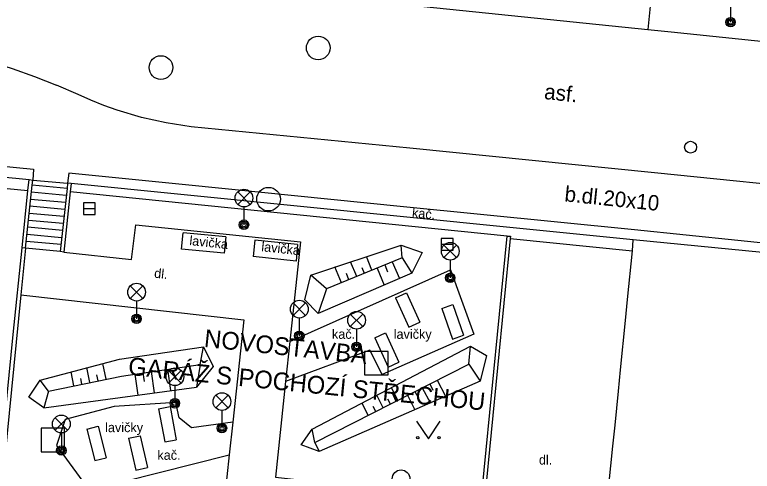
# Model space of a CAD drawing. Extents: x -598233 to -596890, y -1157848 to -1156431.
# Drawn here: x -597802.47 to -597771.29, y -1156893.31 to -1156873.99 of the extents above; entities that cross this region are included whole.
import ezdxf

# ---------------------------------------------------------------- set-up
doc = ezdxf.new("R2010")
doc.units = 0
for name, color, linetype in [('Level 10', 7, 'Continuous'), ('Level 11', 7, 'Continuous'), ('Level 14', 7, 'Continuous'), ('Level 15', 7, 'Continuous'), ('Level 26', 7, 'Continuous'), ('Level 27', 7, 'Continuous'), ('Level 28', 7, 'Continuous'), ('Level 33', 7, 'Continuous'), ('Level 36', 7, 'Continuous'), ('Level 40', 7, 'Continuous'), ('Level 41', 7, 'Continuous'), ('Level 42', 7, 'Continuous'), ('Level 5', 7, 'Continuous'), ('Level 53', 7, 'Continuous'), ('Level 6', 7, 'Continuous'), ('Level 7', 7, 'Continuous')]:
    doc.layers.add(name, color=color, linetype=linetype)

msp = doc.modelspace()

# ---------------------------------------------------------------- linework, layer by layer
at = {"layer": 'Level 10'}
for points in [[(-597775.42, -1156871.44), (-597775.47, -1156872.17), (-597775.49, -1156872.49), (-597775.7, -1156874.62)], [(-597775.7, -1156874.62), (-597774.72, -1156874.72), (-597767.26, -1156875.49), (-597753.26, -1156878.91), (-597748.64, -1156879.4), (-597745.25, -1156879.72), (-597739.76, -1156880.27), (-597736.76, -1156880.59), (-597731.35, -1156881.13), (-597726.3, -1156881.65), (-597721.95, -1156882.1), (-597720.6, -1156882.23), (-597718.01, -1156882.5), (-597713.38, -1156882.95)], [(-597803.53, -1156875.97), (-597802.58, -1156876.27), (-597801.64, -1156876.61), (-597800.71, -1156876.97)], [(-597799.79, -1156877.37), (-597800.71, -1156876.97)], [(-597798.14, -1156878.03), (-597798.7, -1156877.83), (-597799.25, -1156877.61), (-597799.79, -1156877.37)], [(-597795.01, -1156878.74), (-597796.07, -1156878.57), (-597797.11, -1156878.34), (-597798.14, -1156878.03)], [(-597748.68, -1156883.4), (-597753.76, -1156882.9), (-597760.41, -1156882.21), (-597767.66, -1156881.48), (-597775.42, -1156880.69), (-597785.77, -1156879.64), (-597795.01, -1156878.74)]]:
    msp.add_lwpolyline(points, dxfattribs=at)
at = {"layer": 'Level 11'}
for points in [[(-597790.16, -1156873.16), (-597785.18, -1156873.65), (-597775.7, -1156874.62)], [(-597817.88, -1156878.94), (-597801.68, -1156880.53), (-597801.71, -1156880.99)], [(-597765.35, -1156884.22), (-597776.27, -1156883.1), (-597786.04, -1156882.12), (-597795.25, -1156881.2), (-597800.19, -1156880.7), (-597800.24, -1156881.12)], [(-597807.05, -1156880.94), (-597801.91, -1156881.43)], [(-597802.16, -1156883.86), (-597801.91, -1156881.43), (-597801.86, -1156880.97)], [(-597800.26, -1156881.35), (-597801.73, -1156881.21)], [(-597800.09, -1156881.14), (-597800.13, -1156881.49), (-597800.4, -1156884.04)], [(-597800.3, -1156881.65), (-597801.77, -1156881.51)], [(-597781.66, -1156883.36), (-597800.13, -1156881.49)], [(-597800.33, -1156881.94), (-597801.8, -1156881.81)], [(-597800.36, -1156882.24), (-597801.83, -1156882.1)], [(-597800.39, -1156882.54), (-597801.86, -1156882.4)], [(-597800.42, -1156882.83), (-597801.89, -1156882.7)], [(-597800.4, -1156884.04), (-597797.53, -1156884.36), (-597797.35, -1156882.88), (-597790.39, -1156883.6), (-597790.84, -1156887.82), (-597791.02, -1156889.52), (-597791.45, -1156893.57), (-597786.48, -1156894.11), (-597787.01, -1156899.52)], [(-597800.45, -1156883.13), (-597801.92, -1156882.99)], [(-597800.49, -1156883.43), (-597801.95, -1156883.29)], [(-597781.52, -1156883.47), (-597776.36, -1156883.99)], [(-597802.01, -1156883.88), (-597802.16, -1156883.86)], [(-597800.52, -1156883.72), (-597801.98, -1156883.59)], [(-597800.4, -1156884.04), (-597800.55, -1156884.02)], [(-597790.84, -1156887.82), (-597784.05, -1156884.79), (-597783.06, -1156887.51), (-597786.94, -1156889.22), (-597787.46, -1156888.19), (-597791.02, -1156889.52)], [(-597802.21, -1156885.85), (-597792.79, -1156886.9), (-597793.25, -1156891.24), (-597793.4, -1156892.62), (-597793.8, -1156896.35)], [(-597793.25, -1156891.24), (-597795, -1156891.48), (-597795.52, -1156891.05), (-597795.66, -1156890.4), (-597798.27, -1156890.58), (-597800.34, -1156891.13), (-597800.71, -1156892.23), (-597799.33, -1156894.11), (-597793.4, -1156892.62)]]:
    msp.add_lwpolyline(points, dxfattribs=at)
at = {"layer": 'Level 14'}
for points in [[(-597789.96, -1156885.01), (-597786.13, -1156883.74), (-597785.25, -1156884.05)], [(-597786.09, -1156884.28), (-597786.13, -1156883.74)], [(-597785.25, -1156884.05), (-597785.68, -1156884.93), (-597789.64, -1156886.64), (-597790.21, -1156886.06), (-597789.96, -1156885.01)], [(-597786.09, -1156884.28), (-597789.29, -1156885.6)], [(-597786.09, -1156884.28), (-597785.68, -1156884.93)], [(-597789.29, -1156885.6), (-597789.96, -1156885.01)], [(-597789.29, -1156885.6), (-597789.64, -1156886.64)], [(-597801.24, -1156890.63), (-597801.87, -1156890.18), (-597801.4, -1156889.46), (-597798.04, -1156888.57), (-597794.49, -1156888.05), (-597794.08, -1156888.88), (-597794.78, -1156889.75)], [(-597794.63, -1156888.79), (-597794.49, -1156888.05)], [(-597790.36, -1156892.19), (-597789.9, -1156891.54), (-597783.2, -1156888.02), (-597782.53, -1156888.42), (-597782.79, -1156889.5)], [(-597783.28, -1156888.78), (-597783.2, -1156888.02)], [(-597801.04, -1156889.92), (-597797.96, -1156889.29), (-597794.63, -1156888.79)], [(-597794.63, -1156888.79), (-597794.78, -1156889.75)], [(-597789.79, -1156892.1), (-597783.28, -1156888.78)], [(-597783.28, -1156888.78), (-597782.79, -1156889.5)], [(-597801.04, -1156889.92), (-597801.4, -1156889.46)], [(-597801.24, -1156890.63), (-597794.78, -1156889.75)], [(-597782.79, -1156889.5), (-597789.6, -1156892.48), (-597790.36, -1156892.19)], [(-597801.04, -1156889.92), (-597801.24, -1156890.63)], [(-597789.79, -1156892.1), (-597789.9, -1156891.54)], [(-597789.79, -1156892.1), (-597789.6, -1156892.48)]]:
    msp.add_lwpolyline(points, dxfattribs=at)
at = {"layer": 'Level 15'}
for points in [[(-597788.01, -1156885.07), (-597788.27, -1156884.45)], [(-597787.37, -1156884.81), (-597787.6, -1156884.23)], [(-597786.51, -1156884.45), (-597786.21, -1156885.16)], [(-597788.66, -1156885.34), (-597788.94, -1156884.67)], [(-597787.69, -1156884.94), (-597787.79, -1156884.7)], [(-597787.15, -1156884.72), (-597786.86, -1156885.44)], [(-597786.83, -1156884.58), (-597786.71, -1156884.87)], [(-597788.34, -1156885.21), (-597788.44, -1156884.95)], [(-597798.6, -1156889.42), (-597798.74, -1156888.76)], [(-597799.97, -1156889.7), (-597800.09, -1156889.11)], [(-597799.29, -1156889.56), (-597799.42, -1156888.93)], [(-597797.05, -1156889.15), (-597797, -1156889.51)], [(-597796.71, -1156889.1), (-597796.57, -1156889.99)], [(-597796.36, -1156889.05), (-597796.31, -1156889.41)], [(-597796.01, -1156889), (-597795.88, -1156889.9)], [(-597799.63, -1156889.63), (-597799.68, -1156889.39)], [(-597798.95, -1156889.49), (-597799, -1156889.23)], [(-597797.4, -1156889.21), (-597797.27, -1156890.09)], [(-597784.61, -1156889.46), (-597784.26, -1156890.14)], [(-597786.28, -1156890.31), (-597786.55, -1156889.78)], [(-597785.24, -1156889.78), (-597784.9, -1156890.43)], [(-597784.92, -1156889.62), (-597784.79, -1156889.88)], [(-597786.9, -1156890.63), (-597787.17, -1156890.1)], [(-597785.86, -1156890.1), (-597785.55, -1156890.71)], [(-597785.55, -1156889.94), (-597785.42, -1156890.19)], [(-597786.59, -1156890.47), (-597786.7, -1156890.26)], [(-597787.53, -1156890.95), (-597787.79, -1156890.43)], [(-597787.21, -1156890.79), (-597787.32, -1156890.58)]]:
    msp.add_lwpolyline(points, dxfattribs=at)
at = {"layer": 'Level 26'}
for points in [[(-597787.68, -1156889.24), (-597786.68, -1156889.24), (-597786.68, -1156888.24), (-597787.68, -1156888.24)], [(-597801.36, -1156892.49), (-597800.36, -1156892.49), (-597800.36, -1156891.49), (-597801.36, -1156891.49)]]:
    msp.add_lwpolyline(points, close=True, dxfattribs=at)
at = {"layer": 'Level 27'}
for p, q in [((-597799.57, -1156882.2), (-597799.07, -1156882.2)), ((-597784.44, -1156883.71), (-597783.94, -1156883.71))]:
    msp.add_line(p, q, dxfattribs=at)
for points in [[(-597799.57, -1156882.45), (-597799.07, -1156882.45), (-597799.07, -1156881.95), (-597799.57, -1156881.95)], [(-597784.44, -1156883.96), (-597783.94, -1156883.96), (-597783.94, -1156883.46), (-597784.44, -1156883.46)]]:
    msp.add_lwpolyline(points, close=True, dxfattribs=at)
for centre in [(-597789.64, -1156875.4), (-597796.29, -1156876.23), (-597791.74, -1156881.8)]:
    msp.add_circle(centre, 0.5, dxfattribs=at)
at = {"layer": 'Level 28'}
msp.add_circle((-597773.9, -1156879.6), 0.25, dxfattribs=at)
at = {"layer": 'Level 33'}
for p, q in [((-597772.21, -1156873.56), (-597772.21, -1156874.31)), ((-597793.045, -1156882.02), (-597792.515, -1156881.49)), ((-597793.045, -1156881.49), (-597792.515, -1156882.02)), ((-597792.78, -1156882.13), (-597792.78, -1156882.88)), ((-597784.325, -1156884.27), (-597783.795, -1156883.74)), ((-597784.325, -1156883.74), (-597783.795, -1156884.27)), ((-597784.06, -1156884.38), (-597784.06, -1156885.13)), ((-597797.585, -1156886), (-597797.055, -1156885.47)), ((-597797.585, -1156885.47), (-597797.055, -1156886)), ((-597797.32, -1156886.11), (-597797.32, -1156886.86)), ((-597790.705, -1156886.72), (-597790.175, -1156886.19)), ((-597790.705, -1156886.19), (-597790.175, -1156886.72)), ((-597788.285, -1156887.19), (-597787.755, -1156886.66)), ((-597788.285, -1156886.66), (-597787.755, -1156887.19)), ((-597790.44, -1156886.83), (-597790.44, -1156887.58)), ((-597788.02, -1156887.3), (-597788.02, -1156888.05)), ((-597795.965, -1156889.58), (-597795.435, -1156889.05)), ((-597795.965, -1156889.05), (-597795.435, -1156889.58)), ((-597795.7, -1156889.69), (-597795.7, -1156890.44)), ((-597793.975, -1156890.63), (-597793.445, -1156890.1)), ((-597793.975, -1156890.1), (-597793.445, -1156890.63)), ((-597793.71, -1156890.74), (-597793.71, -1156891.49)), ((-597800.765, -1156891.58), (-597800.235, -1156891.05)), ((-597800.765, -1156891.05), (-597800.235, -1156891.58)), ((-597800.5, -1156891.69), (-597800.5, -1156892.44))]:
    msp.add_line(p, q, dxfattribs=at)
for centre, radius in [((-597772.21, -1156874.31), 0.2), ((-597772.21, -1156874.31), 0.1445), ((-597772.21, -1156874.31), 0.0876), ((-597792.78, -1156881.755), 0.375), ((-597792.78, -1156882.88), 0.2), ((-597792.78, -1156882.88), 0.1445), ((-597792.78, -1156882.88), 0.0876), ((-597784.06, -1156884.005), 0.375), ((-597784.06, -1156885.13), 0.2), ((-597784.06, -1156885.13), 0.1445), ((-597784.06, -1156885.13), 0.0876), ((-597797.32, -1156885.735), 0.375), ((-597790.44, -1156886.455), 0.375), ((-597797.32, -1156886.86), 0.2), ((-597788.02, -1156886.925), 0.375), ((-597797.32, -1156886.86), 0.1445), ((-597797.32, -1156886.86), 0.0876), ((-597790.44, -1156887.58), 0.2), ((-597790.44, -1156887.58), 0.1445), ((-597790.44, -1156887.58), 0.0876), ((-597788.02, -1156888.05), 0.2), ((-597788.02, -1156888.05), 0.1445), ((-597788.02, -1156888.05), 0.0876), ((-597795.7, -1156889.315), 0.375), ((-597793.71, -1156890.365), 0.375), ((-597795.7, -1156890.44), 0.2), ((-597795.7, -1156890.44), 0.1445), ((-597795.7, -1156890.44), 0.0876), ((-597800.5, -1156891.315), 0.375), ((-597793.71, -1156891.49), 0.2), ((-597793.71, -1156891.49), 0.1445), ((-597793.71, -1156891.49), 0.0876), ((-597800.5, -1156892.44), 0.2), ((-597800.5, -1156892.44), 0.1445), ((-597800.5, -1156892.44), 0.0876), ((-597786.14, -1156893.635), 0.375)]:
    msp.add_circle(centre, radius, dxfattribs=at)
at = {"layer": 'Level 36'}
msp.add_lwpolyline([(-597785.48, -1156891.19), (-597784.98, -1156891.94), (-597784.48, -1156891.19)], dxfattribs=at)
for centre in [(-597785.4302, -1156891.8898), (-597784.5308, -1156891.8898)]:
    msp.add_circle(centre, 0.05, dxfattribs=at)
at = {"layer": 'Level 5'}
for points in [[(-597807, -1156880.46), (-597801.86, -1156880.97), (-597801.71, -1156880.99)], [(-597802.01, -1156883.88), (-597801.73, -1156881.21), (-597801.71, -1156880.99)], [(-597801.71, -1156880.99), (-597800.24, -1156881.12)], [(-597800.24, -1156881.12), (-597800.26, -1156881.35), (-597800.55, -1156884.02)], [(-597763.11, -1156884.83), (-597765.16, -1156884.62), (-597765.39, -1156884.6), (-597776.32, -1156883.52), (-597781.4, -1156883.01), (-597800.09, -1156881.14), (-597800.24, -1156881.12)], [(-597777.09, -1156891.36), (-597776.95, -1156889.92), (-597776.86, -1156889.02), (-597776.65, -1156886.94), (-597776.56, -1156886.04), (-597776.36, -1156883.99), (-597776.32, -1156883.52)], [(-597800.55, -1156884.02), (-597802.01, -1156883.88)], [(-597777.18, -1156892.25), (-597777.09, -1156891.36)], [(-597778.26, -1156902.99), (-597778.04, -1156900.77), (-597777.54, -1156895.79), (-597777.45, -1156894.89), (-597777.18, -1156892.25)]]:
    msp.add_lwpolyline(points, dxfattribs=at)
at = {"layer": 'Level 53'}
for points in [[(-597795.42, -1156883.92), (-597795.35, -1156883.22)], [(-597793.54, -1156883.39), (-597795.35, -1156883.22)], [(-597793.54, -1156883.39), (-597793.61, -1156884.09)], [(-597792.32, -1156883.53), (-597792.39, -1156884.23)], [(-597790.51, -1156883.72), (-597792.32, -1156883.53)], [(-597790.51, -1156883.72), (-597790.58, -1156884.42)], [(-597793.61, -1156884.09), (-597795.42, -1156883.92)], [(-597790.58, -1156884.42), (-597792.39, -1156884.23)], [(-597786.37, -1156885.97), (-597785.91, -1156885.76)], [(-597786.37, -1156885.97), (-597785.81, -1156887.21)], [(-597785.91, -1156885.76), (-597785.35, -1156887)], [(-597784.42, -1156886.42), (-597783.95, -1156886.26)], [(-597783.95, -1156886.26), (-597783.5, -1156887.56)], [(-597784.42, -1156886.42), (-597783.97, -1156887.72)], [(-597785.81, -1156887.21), (-597785.35, -1156887)], [(-597787.25, -1156887.67), (-597786.8, -1156887.46)], [(-597786.8, -1156887.46), (-597786.23, -1156888.7)], [(-597783.97, -1156887.72), (-597783.5, -1156887.56)], [(-597787.25, -1156887.67), (-597786.68, -1156888.91)], [(-597786.68, -1156888.91), (-597786.23, -1156888.7)], [(-597796.39, -1156890.67), (-597795.9, -1156890.58)], [(-597796.39, -1156890.67), (-597796.13, -1156892.07)], [(-597795.9, -1156890.58), (-597795.64, -1156891.98)], [(-597799.42, -1156891.53), (-597798.94, -1156891.41)], [(-597799.42, -1156891.53), (-597799.08, -1156892.86)], [(-597798.94, -1156891.41), (-597798.6, -1156892.74)], [(-597797.66, -1156891.92), (-597797.17, -1156891.81)], [(-597797.66, -1156891.92), (-597797.35, -1156893.27)], [(-597797.17, -1156891.81), (-597796.86, -1156893.16)], [(-597796.13, -1156892.07), (-597795.64, -1156891.98)], [(-597799.08, -1156892.86), (-597798.6, -1156892.74)], [(-597797.35, -1156893.27), (-597796.86, -1156893.16)]]:
    msp.add_lwpolyline(points, dxfattribs=at)
at = {"layer": 'Level 6'}
for points in [[(-597776.65, -1156886.94), (-597776.56, -1156886.04)], [(-597776.95, -1156889.92), (-597776.86, -1156889.02)], [(-597777.18, -1156892.25), (-597777.09, -1156891.36)]]:
    msp.add_lwpolyline(points, dxfattribs=at)
at = {"layer": 'Level 7'}
for points in [[(-597783.28, -1156899.87), (-597781.66, -1156883.36)], [(-597781.51, -1156883.37), (-597781.52, -1156883.47), (-597783.13, -1156899.88)], [(-597781.66, -1156883.36), (-597781.51, -1156883.37)], [(-597803.56, -1156897.86), (-597802.53, -1156887.53), (-597802.16, -1156883.86)], [(-597802.01, -1156883.88), (-597802.21, -1156885.85), (-597803.41, -1156897.87)]]:
    msp.add_lwpolyline(points, dxfattribs=at)

# ---------------------------------------------------------------- texts
at = {"layer": 'Level 40'}
for s, height, rotation, p in [('asf.', 0.65, 354, (-597780.11, -1156877.56)), ('b.dl.20x10', 0.65, 354.14399, (-597779.25, -1156881.89)), ('kač.', 0.4, 354.27043, (-597785.69, -1156882.56)), ('dl.', 0.4, 354, (-597796.59, -1156885.12))]:
    msp.add_text(s, height=height, rotation=rotation, dxfattribs=at).set_placement(p)
for s, p in [('kač.', (-597789.06, -1156887.71)), ('kač.', (-597796.44, -1156892.83)), ('dl.', (-597780.31, -1156893.03))]:
    msp.add_text(s, height=0.4, dxfattribs=at).set_placement(p)
at = {"layer": 'Level 41'}
for s, rotation, p in [('NOVOSTAVBA', 354, (-597794.49, -1156888.05)), ('GARÁŽ S POCHOZÍ STŘECHOU', 354.25459, (-597797.7, -1156889.23))]:
    msp.add_text(s, height=0.75, rotation=rotation, dxfattribs=at).set_placement(p)
at = {"layer": 'Level 42'}
for p in [(-597795.1, -1156883.74), (-597792.06, -1156884)]:
    msp.add_text('lavička', height=0.4, rotation=354, dxfattribs=at).set_placement(p)
for p in [(-597786.45, -1156887.71), (-597798.65, -1156891.66)]:
    msp.add_text('lavičky', height=0.4, dxfattribs=at).set_placement(p)

doc.saveas('drawing.dxf')
